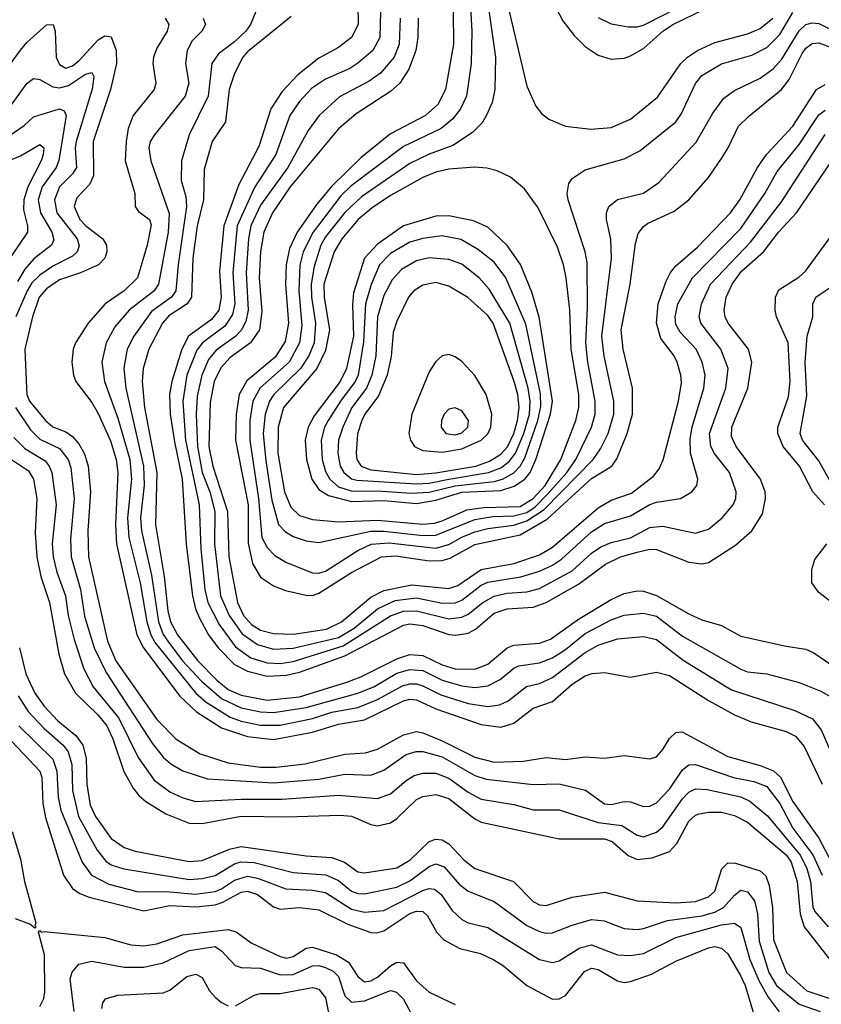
# Model space of a CAD drawing. Header units: inches. Extents: x 884549 to 1028252, y 526810 to 653624.
# Tile 1012 of 1056: x 997268 to 999738, y 634492 to 637525. Entities that reach past the tile are written whole.
import ezdxf

# ---------------------------------------------------------------- set-up
doc = ezdxf.new("R2010")
doc.units = ezdxf.units.IN
doc.header["$MEASUREMENT"] = 0
doc.layers.add('A9693', color=7, linetype='Continuous')

msp = doc.modelspace()

# ---------------------------------------------------------------- linework, layer by layer
at = {"layer": 'A9693', "color": 5}
for points, elevation in [([(998647.7, 637730), (998660.9, 637490), (998659.2, 637390), (998644.3, 637290), (998626.4, 637250), (998601.7, 637218.3), (998566.4, 637190), (998450, 637134.6), (998287.7, 637012.3), (998257.2, 636982.8), (998171.7, 636870), (998141.3, 636810), (998131, 636769), (998127.7, 636690), (998137.1, 636582.9), (998130, 636530), (998097.8, 636470), (998009, 636391), (997985.9, 636350), (997976.6, 636290), (997976.5, 636230), (998003.7, 636050), (998013.7, 635930), (998030, 635898.6), (998054.4, 635874.4), (998090, 635853.3), (998170, 635820.6), (998190, 635820.1), (998210, 635826.3), (998309.8, 635890.2), (998350.9, 635909.1), (998406.4, 635913.6), (998550, 635896.6), (998590, 635907.8), (998630, 635931.1), (998670, 635947.3), (998710, 635957.6), (998790, 635968.3), (998830, 635981), (998884, 636016), (999035.1, 636170), (999057.5, 636202.5), (999081.6, 636250), (999098.6, 636310), (999098.2, 636350), (999068.3, 636488.3), (999061.9, 636550), (999091.4, 636790), (999089.1, 636849.1), (999075.5, 636910), (999075.6, 636930), (999083.5, 636950), (999110, 636971.6), (999190, 636990.8), (999236.8, 637023.2), (999351.8, 637148.2), (999403.3, 637236.7), (999437.1, 637282.9), (999470, 637306.8), (999550, 637345.3), (999590, 637373.6), (999616.1, 637403.9), (999670, 637491), (999690, 637510.4), (999710, 637515.1), (999730, 637513.7), (999790, 637483.6)], 3540), ([(998872.8, 637652.8), (998941.9, 637521.9), (998976.5, 637476.5), (999010, 637442.6), (999050, 637416.2), (999090, 637403.6), (999130, 637406.7), (999150, 637413.9), (999190, 637436.4), (999249.2, 637490), (999280.6, 637510), (999450, 637593.7)], 3620), ([(998763.4, 637603.4), (998830, 637320.3), (998858.3, 637258.2), (998876, 637236), (998898.7, 637218.7), (998950, 637196.6), (999027.9, 637187.9), (999090, 637192.8), (999150, 637219), (999233.1, 637286.9), (999304.6, 637390), (999325.2, 637410), (999356.5, 637430), (999410, 637454.7), (999510, 637481.4), (999550, 637498.3), (999588.9, 637530)], 3580), ([(998310.1, 637569.9), (998311.2, 637510), (998289.7, 637470.3), (998250, 637439.5), (998190, 637406.5), (998124.5, 637355.5), (998076.4, 637303.6), (998041.4, 637250), (998005.1, 637134.9), (997942.9, 637017.1), (997896.6, 636890), (997883.3, 636750), (997888.8, 636670), (997881.2, 636630), (997859, 636601), (997787.9, 636550), (997767.5, 636510), (997736.1, 636410), (997729.6, 636370), (997731.7, 636310), (997744.4, 636224.4), (997768.6, 636110), (997780.9, 635910), (997800.4, 635750), (997809.6, 635710), (997821.6, 635681.6), (997850, 635630), (997879, 635590), (997930, 635538.7), (997970, 635518), (998030, 635502.9), (998090, 635505.2), (998130, 635515.3), (998270, 635565.2), (998450, 635659.6), (998470, 635663.6), (998510, 635659.1), (998590, 635630.8), (998610.9, 635629.1), (998650, 635635.5), (998672.8, 635647.2), (998730, 635696.5), (998770, 635709.8), (998850, 635715.5), (998890, 635729.2), (998990, 635786.1), (999072.5, 635847.5), (999119.2, 635870), (999170, 635884.9), (999210, 635893.4), (999230, 635892.6), (999330, 635853.8), (999370, 635848.8), (999390, 635852.7), (999473.3, 635906.6), (999523.6, 635950), (999556.8, 636003.2), (999566.1, 636050), (999564.5, 636070), (999550.6, 636110), (999475.9, 636210), (999461.4, 636241.4), (999462.5, 636270), (999511.6, 636390), (999524.1, 636470), (999513.5, 636510), (999450.7, 636590), (999441.3, 636610), (999438.9, 636630), (999445, 636670), (999463.2, 636710), (999492.3, 636750), (999559.9, 636810), (999605.5, 636870), (999661.5, 636930), (999770, 637090.7)], 3420), ([(998707.9, 637590), (998734.3, 637410), (998732, 637310), (998723.3, 637270), (998707.5, 637232.5), (998692.4, 637207.6), (998662.9, 637177.1), (998602.6, 637137.4), (998530, 637110.9), (998470, 637082), (998320.8, 636979.2), (998270, 636930.6), (998210, 636855.8), (998195.8, 636830), (998175.4, 636764.6), (998165.9, 636710), (998166.5, 636670), (998179, 636590), (998174.7, 636530), (998159.2, 636490), (998133, 636450), (998051.3, 636370), (998037.6, 636350), (998024.2, 636310), (998018.2, 636250), (998025.9, 636165.9), (998044.4, 636044.4), (998065.5, 635970), (998087, 635947), (998110, 635933.4), (998150, 635919.2), (998190, 635914.3), (998350, 635949.8), (998390, 635949.5), (998510, 635936.1), (998550, 635936.5), (998670, 635985.6), (998725.2, 635994.8), (998790, 635996.4), (998830, 636006.7), (998856.1, 636023.9), (998895.7, 636064.3), (998953.4, 636130), (998981.9, 636170), (999030.2, 636269.8), (999041.3, 636310), (999040.6, 636350), (999018.2, 636470), (999011.9, 636530), (999017, 636637), (999016.7, 636776.7), (999010.3, 636810.3), (998957.9, 636970), (998954.3, 636990), (998960, 637020), (998970, 637035.4), (999010, 637062.6), (999130, 637096.1), (999179.2, 637120.8), (999290, 637210.8), (999306.3, 637233.7), (999350, 637328.5), (999370, 637353.3), (999430, 637389.2), (999524.2, 637415.8), (999570, 637439.9), (999610, 637479.9), (999650, 637547.3)], 3560), ([(997995.1, 637550), (997979.2, 637510), (997965, 637490), (997930, 637456.9), (997880.1, 637419.9), (997859.4, 637390), (997848.1, 637290), (997790.1, 637170), (997766, 637090), (997765.6, 637030), (997780.1, 636980.1), (997782.2, 636950), (997755.9, 636770), (997748.9, 636690), (997735.2, 636670), (997674.3, 636625.7), (997619.5, 636550), (997598.9, 636510), (997588.6, 636451.4), (997595.1, 636390), (997649.3, 636150), (997650.9, 636090.9), (997640.4, 635990), (997643.2, 635950), (997673.7, 635813.7), (997695.9, 635670), (997710, 635630.9), (997723.7, 635610), (997769.8, 635550), (997827.6, 635487.6), (997890, 635434.1), (997950, 635405), (998010, 635392.6), (998050, 635390.4), (998150, 635406.4), (998309.8, 635450.2), (998358.7, 635470), (998430, 635511.6), (998470, 635523.6), (998510, 635519.9), (998570, 635490.3), (998630, 635472.5), (998670, 635468.1), (998710, 635473.3), (998748, 635492), (998790, 635527.4), (998805.6, 635534.4), (998870, 635543.6), (998910, 635559.5), (998950, 635585.1), (999010, 635634.1), (999090, 635676.5), (999130, 635690.7), (999190, 635696.5), (999230, 635687.4), (999310, 635625.8), (999490, 635524), (999510, 635516.1), (999570, 635509.6), (999670, 635483), (999736.5, 635456.5), (999783.8, 635430)], 3360), ([(998379.4, 637550), (998377.7, 637470), (998355.7, 637430), (998310, 637390.8), (998285, 637375), (998210, 637341.6), (998167.1, 637312.9), (998130, 637273.4), (998100.4, 637230), (998056.5, 637110), (997991.7, 637008.3), (997938, 636890), (997924.9, 636744.9), (997930.7, 636650), (997923.2, 636616.8), (997899.6, 636580.4), (997830.8, 636530), (997813.4, 636506.6), (997783.2, 636430), (997770.5, 636350), (997778.6, 636230), (997820.8, 636030), (997825.5, 635894.4), (997838, 635770), (997847.6, 635730), (997882.1, 635662.1), (997933, 635593), (997979.5, 635559.5), (998030, 635543.7), (998070, 635541.9), (998110, 635548.1), (998264.4, 635595.6), (998410, 635688.1), (998450, 635702.8), (998490, 635704.4), (998590, 635679.6), (998630, 635684.5), (998650, 635693.2), (998695.2, 635730), (998730, 635749.3), (998770, 635758.6), (998830, 635762.3), (998870, 635773.2), (998970, 635827.3), (999030, 635881.8), (999058.9, 635901.1), (999090, 635914.7), (999150, 635928.8), (999210, 635960.6), (999250, 635964.3), (999350, 635943.1), (999390, 635955.8), (999432.6, 635990), (999466.7, 636030), (999474.3, 636050), (999475.7, 636070), (999455.1, 636130), (999409, 636189), (999397.7, 636210), (999393.6, 636250), (999444.1, 636390), (999450.7, 636450), (999428.6, 636510), (999366.4, 636590), (999361.9, 636610), (999368.3, 636650), (999396.4, 636710), (999519.9, 636840.1), (999615.7, 636964.3), (999750, 637170.9)], 3440), ([(998603.7, 637550), (998604.4, 637450), (998579.9, 637310), (998556.2, 637263.8), (998518.1, 637230), (998410, 637173.9), (998319.6, 637100.4), (998229, 637011), (998183.6, 636956.4), (998122.9, 636870), (998099.4, 636820.6), (998088.8, 636770), (998086.8, 636710), (998096.4, 636590), (998086.2, 636533.8), (998054.9, 636485.1), (997967.6, 636412.4), (997944.2, 636370), (997934.6, 636310), (997932.7, 636230), (997971.9, 636030), (997972.1, 635912.1), (997985.5, 635850), (998010, 635808), (998050, 635780.5), (998086.4, 635766.4), (998150, 635752.1), (998170, 635751.6), (998190, 635757.9), (998290, 635821.7), (998382.9, 635870), (998427.1, 635872.9), (998530, 635858.1), (998570, 635858.5), (998593.9, 635866.1), (998670, 635908.7), (998810, 635937.8), (998893.4, 635986.6), (999030, 636111.5), (999092, 636150), (999107.7, 636172.3), (999139.2, 636250), (999156, 636310), (999156.1, 636390), (999127.2, 636510), (999121.1, 636570), (999148.5, 636710), (999164.9, 636835.1), (999173.9, 636866.1), (999190, 636888.2), (999202.8, 636897.2), (999284.8, 636935.2), (999330, 636970.1), (999390, 637039.4), (999430, 637097.7), (999451, 637130), (999483.1, 637196.9), (999513.2, 637226.8), (999615.5, 637310), (999638.7, 637341.3), (999678.6, 637421.4), (999690, 637437.5), (999710, 637452.2), (999730, 637453.8), (999890, 637394.6)], 3520), ([(999050, 637532.2), (999090, 637512.6), (999142.9, 637502.9), (999170, 637503.2), (999190, 637508.7), (999297.3, 637562.7)], 3640), ([(997225.1, 637370), (997270, 637431.5), (997290, 637455.2), (997350, 637509.4), (997370.5, 637510.5), (997376.6, 637490), (997379.6, 637410), (997390, 637387.5), (997410, 637375.3), (997430, 637382.9), (997450, 637398.5), (997510, 637463.4), (997530, 637475.6), (997550, 637472.5), (997565.3, 637430), (997566.3, 637390), (997547.5, 637310), (997494.2, 637150), (997495.5, 637044.5), (997482.5, 637017.5), (997443.6, 636976.4), (997435.8, 636950), (997453.4, 636910), (997471.2, 636890), (997524, 636850), (997535.2, 636830), (997535.8, 636810), (997529.6, 636790), (997510.2, 636769.8), (997455.3, 636744.7), (997390, 636723.7), (997350, 636695.8), (997327.8, 636670), (997307.1, 636610), (997283.3, 636510), (997288.3, 636390), (997289.8, 636370), (997297.8, 636350), (997347.1, 636290), (997370, 636271.1), (997410, 636255.7), (997430, 636241.3), (997450, 636218), (997467.2, 636187.2), (997478.2, 636150), (997485.5, 636070), (997477.2, 635950), (997479.3, 635870), (997538.1, 635610), (997564.2, 635550), (997690, 635368.9), (997750, 635308.4), (997823.7, 635263.7), (997910, 635235.1), (998010, 635222.1), (998057.9, 635222.1), (998147, 635233), (998270, 635261.9), (998333.7, 635266.3), (998370, 635277.6), (998450, 635321.8), (998490, 635331.7), (998510, 635328.2), (998570, 635303.3), (998670, 635253.3), (998730, 635237.6), (998819.6, 635240.4), (998890, 635252.2), (998950, 635245.9), (999010, 635254.6), (999070, 635249.6), (999130, 635258.1), (999210, 635248), (999230, 635254.4), (999250, 635276.5), (999270, 635310.2), (999290, 635328.8), (999309.4, 635330.6), (999450, 635255), (999550, 635227.3), (999590.6, 635210.6), (999611.8, 635191.8), (999650, 635116.9), (999730, 635003), (999790, 634890.6)], 3280), ([(997715.7, 637530), (997727.2, 637510), (997722.6, 637490), (997690, 637437.4), (997679.7, 637410), (997678.1, 637390), (997686.9, 637330), (997681.6, 637310), (997617, 637230), (997602, 637190), (997595.8, 637150), (997593.1, 637090), (997622.6, 636990), (997623.2, 636950), (997633.8, 636933.8), (997668, 636910), (997673, 636893), (997661, 636830), (997630.3, 636729.7), (997590.1, 636690), (997530.6, 636649.4), (997479.1, 636590), (997439.8, 636530), (997432.1, 636510), (997428.2, 636470), (997433, 636430), (997441, 636410), (997490, 636345.8), (997510, 636311.9), (997547.2, 636227.2), (997564.6, 636170), (997570.3, 636130), (997562.5, 635970), (997566.3, 635910), (997628.4, 635630), (997648.9, 635590), (997761, 635441), (997812.4, 635392.4), (997890, 635343.7), (997970, 635316.9), (998050, 635307.7), (998170, 635330.3), (998250, 635354.9), (998330, 635368.4), (998450, 635426.3), (998470, 635431.3), (998490, 635429.8), (998550, 635402.1), (998690, 635353.9), (998750, 635345.3), (998790, 635357.7), (998850, 635403.6), (998910, 635425), (998970, 635478.4), (999010, 635504), (999031.3, 635511.3), (999070, 635514.2), (999150, 635499.4), (999230, 635514.8), (999270, 635505), (999390, 635428), (999470, 635383), (999522.2, 635362.2), (999630, 635332.2), (999658, 635318), (999685.5, 635285.5), (999740.7, 635170)], 3320), ([(997832.9, 637530), (997840.6, 637510), (997829.4, 637490), (997799.6, 637460.4), (997784.1, 637430), (997779, 637390), (997789.2, 637330), (997777.6, 637290), (997683.2, 637170), (997670.1, 637150), (997665.8, 637130), (997671.7, 637090), (997728.5, 636928.5), (997725.5, 636870), (997695.3, 636710), (997681.6, 636690), (997605.4, 636630), (997561.1, 636578.9), (997534.3, 636530), (997521.3, 636470), (997529, 636410), (997570, 636297.1), (997606.7, 636170), (997611.8, 636110), (997600.4, 635990), (997604.4, 635930), (997638.9, 635790), (997660, 635670), (997671.8, 635630), (997685.1, 635605.1), (997810, 635450.7), (997842.1, 635422.1), (997916.3, 635376.3), (997950, 635364.1), (998010, 635352.1), (998070, 635351.9), (998170, 635371.9), (998230, 635391.2), (998310, 635406.2), (998370, 635430.5), (998447.1, 635472.9), (998470, 635479.5), (998490, 635479.5), (998510, 635472.9), (998565, 635445), (998650, 635418.8), (998710, 635409.1), (998746, 635414), (998773.4, 635426.6), (998829.2, 635470.8), (998870, 635480.2), (998910, 635498.5), (999010, 635575.5), (999050, 635598), (999110, 635617.2), (999190, 635624.4), (999230, 635615.4), (999312.3, 635552.3), (999460.7, 635460.7), (999656.7, 635396.7), (999710.9, 635370.9), (999737.7, 635337.7), (999793.3, 635210)], 3340), ([(998104.6, 637535.4), (997970, 637425.8), (997955.8, 637410), (997930, 637359.3), (997913.7, 637310), (997901.5, 637210), (997860.5, 637150), (997836.1, 637063.9), (997834.6, 636970), (997814.8, 636890), (997801.5, 636790), (997797.1, 636670), (997783.7, 636650), (997727.6, 636612.3), (997707.7, 636590), (997665.9, 636510), (997647.7, 636450), (997644.6, 636410), (997652, 636330), (997690.8, 636130), (997686.3, 635970), (997713.4, 635810), (997724.1, 635704.1), (997732.9, 635670), (997754.5, 635630), (997816.3, 635550), (997874.8, 635490), (997910, 635461.7), (997950, 635444.1), (998030, 635428.4), (998130, 635439.1), (998275.7, 635484.3), (998319.1, 635500.9), (998430, 635556.3), (998470, 635568.9), (998510, 635566), (998570, 635537.8), (998610, 635525.4), (998670, 635524), (998710, 635539.9), (998770, 635590.4), (998790, 635597.8), (998870, 635604), (998903.3, 635616.7), (998990, 635678.6), (999090, 635738.8), (999130, 635757.6), (999170, 635765.5), (999190, 635764), (999230, 635751.3), (999330, 635694.4), (999370, 635676.5), (999430, 635658.2), (999490, 635626.1), (999630, 635594.7), (999690, 635585.8), (999714.9, 635574.9), (999770, 635536.6)], 3380), ([(998439.9, 637530), (998437, 637450), (998421.5, 637410), (998379.6, 637360.4), (998344.6, 637335.3), (998253, 637287), (998190.1, 637230), (998156.3, 637183.7), (998094.1, 637070), (998010, 636953.2), (997980.4, 636890), (997972.3, 636850), (997965.5, 636745.6), (997971.3, 636630), (997964.6, 636595.5), (997951.5, 636570), (997933.7, 636550), (997873.4, 636506.6), (997850, 636478.6), (997828.7, 636430), (997814.8, 636365.2), (997811.2, 636308.8), (997815.5, 636210), (997830, 636130.1), (997853.2, 636070), (997868.7, 636010), (997867.7, 635910), (997886.8, 635750), (997912.8, 635690), (997952.9, 635632.9), (998000.6, 635600.6), (998050, 635586.1), (998110, 635589), (998250, 635621.5), (998298.4, 635650), (998370, 635710), (998424.6, 635735.4), (998490, 635744.2), (998570, 635728), (998610, 635728.8), (998630, 635737.2), (998690, 635782.7), (998710, 635792.1), (998811.8, 635808.2), (998870, 635826.1), (998910, 635844.3), (998937.3, 635862.7), (999030, 635946.8), (999070, 635973.1), (999150, 635996.2), (999210, 636031.9), (999230, 636038.8), (999304.2, 636050), (999339.3, 636070), (999354.1, 636090), (999357.1, 636110), (999334.7, 636190), (999333.7, 636233.7), (999339.9, 636270), (999375.4, 636390), (999380.3, 636430), (999371, 636470), (999352, 636510), (999302.8, 636562.8), (999290, 636586.3), (999287.1, 636610), (999296, 636650), (999340.7, 636730), (999490, 636882), (999563.4, 636990), (999602.1, 637057.9), (999670, 637140.7), (999730, 637232.1), (999750, 637246.2)], 3460), ([(998495.2, 637530), (998495, 637470), (998488.7, 637430), (998467.3, 637372.7), (998438.8, 637330), (998410, 637303.9), (998304.5, 637235.5), (998250, 637189), (998101.2, 637010), (998046.4, 636930), (998019.8, 636870), (998009.5, 636810.5), (998005.8, 636730), (998014, 636626), (998006.5, 636570), (997978.6, 636530), (997916, 636484), (997887.5, 636452.5), (997867, 636410), (997854.5, 636345.5), (997851, 636210), (997862.8, 636150), (997907.9, 636010), (997911.9, 635870), (997938.8, 635730), (997957.4, 635690), (997981.9, 635661.9), (998010, 635644.3), (998050, 635634.4), (998111.8, 635631.8), (998212.7, 635647.3), (998259.5, 635670), (998350, 635746.2), (998390, 635767), (998476.1, 635783.9), (998590, 635772.6), (998617.8, 635782.2), (998690, 635830.9), (998790, 635849.4), (998870, 635876.2), (998910, 635900.2), (999050, 636021.2), (999090, 636044.4), (999153.2, 636066.8), (999221.2, 636118.8), (999238.7, 636141.3), (999250.7, 636169.3), (999297.7, 636350), (999306.7, 636406.7), (999305.2, 636430), (999294, 636470), (999284.4, 636490), (999243.3, 636543.3), (999229.7, 636589.7), (999235, 636650), (999260.3, 636719.7), (999273.4, 636746.6), (999290, 636766.8), (999356, 636824), (999457.6, 636930), (999486.8, 636970), (999541.6, 637070), (999568.9, 637110), (999650, 637197), (999723.4, 637310), (999750, 637325.2)], 3480), ([(997218.5, 637230), (997290, 637328.6), (997310, 637343.9), (997330, 637341.3), (997370, 637318.6), (997390, 637315.1), (997418, 637322), (997470, 637357.7), (997490, 637362), (997496, 637350), (997491.5, 637311.5), (997441.7, 637150), (997438.8, 637130), (997442.4, 637070), (997430.5, 637050), (997390.4, 637010), (997374.9, 636970), (997382.4, 636930), (997444.3, 636850), (997451.3, 636828.7), (997445.2, 636810), (997430, 636796.8), (997370, 636766.1), (997330, 636738.5), (997305.5, 636714.5), (997290.3, 636690), (997256.2, 636610)], 3260), ([(997221.6, 637158.4), (997281.1, 637198.9), (997310, 637226.2), (997390.5, 637250), (997404.3, 637244.3), (997411, 637230), (997388.5, 637091.5), (997379.8, 637070), (997337, 637010), (997324.9, 636970), (997331.6, 636930), (997366.9, 636870), (997372.7, 636847.3), (997365.8, 636830), (997311.2, 636788.8), (997283.4, 636756.5), (997261, 636719)], 3240), ([(997230, 637089.3), (997270, 637105.9), (997330, 637141), (997342, 637130), (997339.9, 637110), (997334, 637090), (997292.4, 637010), (997280.1, 636970), (997279.5, 636939.5), (997292, 636890), (997292, 636870), (997242.8, 636797.2)], 3220), ([(999747.3, 636030), (999712.1, 636070), (999670.7, 636150), (999620.8, 636210), (999603.7, 636250), (999604, 636270), (999636.8, 636363.2), (999641.7, 636410), (999635.6, 636530), (999599.4, 636610), (999596, 636630), (999596.4, 636670), (999607.1, 636692.9), (999668.5, 636731.5), (999689.3, 636750), (999770, 636861.5)], 3380), ([(1000000, 635652.5), (999990, 635661.7), (999936.8, 635696.8), (999849, 635769), (999833.9, 635790), (999826.8, 635810), (999827.4, 635850), (999845.1, 635910), (999817.2, 636010), (999730, 636165.6), (999680.1, 636230), (999672.5, 636250), (999693.8, 636366.2), (999688.3, 636470), (999694.8, 636550), (999711.8, 636610), (999711.3, 636650), (999721.4, 636670), (999810, 636731), (999830, 636725.6), (999858.9, 636690), (999890, 636673.5), (999970, 636654.6), (1000000, 636651.9)], 3360), ([(997254.6, 636330), (997301.2, 636261.2), (997330, 636233.2), (997390, 636203.6), (997417.5, 636170), (997424.9, 636144.9), (997435.9, 636050), (997424.6, 635924.6), (997426.7, 635870), (997454.9, 635770), (997467.8, 635687.8), (997497.2, 635590), (997534, 635514), (997676, 635296), (997710, 635252.7), (997733, 635233), (997770, 635211.4), (997846.5, 635186.5), (998050, 635173.8), (998190, 635184.9), (998270, 635201.1), (998350, 635198), (998390, 635213.1), (998458.9, 635261.1), (998489.7, 635270.3), (998510, 635270.4), (998570, 635254.4), (998670, 635196.7), (998704.9, 635184.9), (998850, 635168.9), (998930, 635170.5), (999010.9, 635150.9), (999070, 635109.6), (999090, 635107.5), (999130, 635116.6), (999150, 635115.6), (999190, 635101.5), (999210, 635102.1), (999230, 635112.5), (999270, 635154.9), (999310, 635214.4), (999330, 635229.7), (999350, 635230.8), (999467.5, 635190), (999530, 635178.5), (999570, 635162.8), (999610, 635110.8), (999650, 635034.7), (999711.7, 634951.7), (999740.6, 634890)], 3260), ([(997250, 636237.6), (997283.7, 636203.7), (997346.1, 636166.1), (997359, 636150), (997366.8, 636130), (997380.6, 636030), (997368.2, 635910), (997371.2, 635870), (997382.6, 635822.6), (997408.5, 635750), (997417.5, 635690), (997435.8, 635615.8), (997465.4, 635525.4), (997493.9, 635470), (997573.4, 635373.4), (997632.4, 635252.4), (997682.5, 635182.5), (997730, 635146.1), (997770, 635127.3), (997810, 635116.2), (997950, 635123.8), (998076.4, 635123.5), (998250, 635135.9), (998370, 635125.6), (998410, 635139.6), (998458.4, 635181.6), (998483.6, 635196.4), (998510, 635203.8), (998550, 635203.5), (998590, 635188.6), (998650, 635144.8), (998690, 635123.8), (998790, 635107.4), (998850, 635090.8), (998930, 635090.5), (999050, 635051.7), (999122.8, 635042.8), (999170, 635012.3), (999190, 635007.9), (999230, 635022.4), (999250, 635038.7), (999310, 635124.7), (999330, 635145.1), (999350, 635155.3), (999386.3, 635153.7), (999490, 635131.2), (999518, 635118), (999572.2, 635072.2), (999674.2, 634950), (999693, 634910), (999704.5, 634870), (999712, 634792), (999717.8, 634777.8), (999758.9, 634730)], 3240), ([(997230, 636178.5), (997295.3, 636135.3), (997309.8, 636110), (997320.4, 636050), (997315.5, 635944.5), (997320.7, 635870), (997332.5, 635810), (997359.5, 635730), (997388.6, 635570), (997406.2, 635510), (997439.9, 635450), (997510, 635382.5), (997535.8, 635350), (997554.9, 635310), (997588.4, 635208.4), (997617.1, 635157.1), (997635, 635135), (997656.4, 635116.4), (997718, 635078), (997790, 635049.4), (997830, 635049.2), (997950, 635071.1), (998090, 635069.2), (998254.8, 635074.8), (998290, 635071), (998350, 635046), (998370, 635041.9), (998410, 635050.5), (998430, 635063.7), (998490, 635123.1), (998510, 635132.3), (998550, 635137.7), (998590, 635125.9), (998670, 635063.2), (998690, 635052.9), (998930, 635001.6), (999070, 635001.7), (999093.6, 634993.6), (999142.5, 634950), (999170, 634937.4), (999217.2, 634942.8), (999270, 634962.8), (999293.2, 634986.8), (999330, 635055.9), (999350, 635073.9), (999361.7, 635078.3), (999390, 635084.1), (999430, 635083.4), (999470, 635073), (999510, 635052.7), (999630, 634952.1), (999644.9, 634930), (999663.8, 634870), (999672.9, 634770), (999684.7, 634730), (999770, 634621.6)], 3220), ([(999781, 635721), (999730, 635759.9), (999709, 635790), (999708.6, 635831.4), (999717.6, 635862.4), (999754.8, 635910)], 3380), ([(997267.6, 635590), (997286.9, 635510), (997314.3, 635450), (997342.7, 635410), (997385, 635365), (997440.2, 635320.2), (997462.2, 635290), (997472.7, 635250), (997474.9, 635170), (997484.9, 635104.9), (997501.6, 635070), (997550, 635002.5), (997590, 634974.4), (997623.2, 634963.2), (997790, 634931.5), (997830, 634935), (997914.1, 634970), (997950, 634977.4), (998150, 634948.6), (998230, 634944), (998269.1, 634929.1), (998310, 634900.1), (998330, 634896.3), (998430, 634912.6), (998470, 634935.5), (998530, 634993.1), (998550, 635000.1), (998570, 634997.9), (998590, 634985.8), (998636.3, 634936.3), (998670, 634910.5), (998789.7, 634869.7), (998850, 634808.7), (998870, 634798.5), (998890, 634795.9), (998970, 634821.6), (999070, 634837.6), (999170.8, 634810.8), (999290, 634804.3), (999350, 634808.5), (999390, 634822.8), (999410, 634840.4), (999431, 634909), (999450, 634927.5), (999473.7, 634926.3), (999550, 634903.1), (999567.2, 634887.2), (999577.6, 634857.6), (999587.7, 634790), (999590.9, 634690), (999631.1, 634590), (999693.1, 634533.1), (999770, 634507)], 3180), ([(997121, 635430), (997329.4, 635210), (997335.9, 635190), (997339.4, 635110), (997347.5, 635067.5), (997402.6, 634890), (997430, 634848), (997452.6, 634832.6), (997482.1, 634822.1), (997650, 634779.8), (997730, 634796.3), (997810, 634791.8), (997870, 634798), (997894, 634806), (997950, 634836.9), (997970, 634840.3), (998000.6, 634830), (998050, 634792), (998070, 634784.5), (998130.1, 634790.1), (998190, 634782.9), (998278.5, 634738.5), (998350, 634713.2), (998368.1, 634711.9), (998390, 634718.1), (998470, 634771.3), (998490, 634778.4), (998510, 634777.5), (998524.4, 634764.4), (998552.9, 634712.9), (998575, 634690), (998623.7, 634663.7), (998688.1, 634648.1), (998728.7, 634628.7), (998758.3, 634610), (998830, 634549.1), (998910, 634507.7), (998930, 634508.9), (998950, 634518.9), (999007.7, 634592.3), (999030, 634602.8), (999050, 634598.6), (999110, 634563.5), (999130, 634559.2), (999150, 634562.2), (999215, 634585), (999290, 634624.6), (999390, 634665.3), (999410, 634669.6), (999430, 634665.1), (999450, 634647.4), (999490, 634578.1), (999503.5, 634550), (999530, 634460.6)], 3120), ([(997262.5, 635442.5), (997294.2, 635394.2), (997342.1, 635342.1), (997401.9, 635290), (997417.5, 635270), (997427.9, 635230), (997430.9, 635150), (997448.7, 635070), (997506.1, 634966.1), (997532.7, 634932.7), (997550, 634920.9), (997588.6, 634908.6), (997790, 634876.5), (997830, 634879.1), (997870, 634888.7), (997930, 634924.9), (997949.6, 634930.4), (997990, 634928.3), (998110, 634898), (998210.7, 634890.7), (998250, 634872.7), (998290, 634839.9), (998310, 634832.7), (998330, 634832.1), (998430, 634852.1), (998470, 634871.8), (998530, 634916), (998550, 634924.6), (998575.4, 634915.4), (998622.3, 634862.3), (998650, 634840.5), (998730, 634808.3), (998830, 634734.3), (998870, 634715.7), (998890, 634711.3), (998910, 634711.8), (998970, 634735.9), (999030, 634753.3), (999069, 634749), (999130, 634725.5), (999170, 634722.2), (999190, 634725.3), (999264.4, 634750), (999370, 634764.2), (999410, 634775.8), (999436.2, 634790), (999470, 634827.7), (999490, 634842.9), (999510, 634838.1), (999532.3, 634810), (999540.9, 634770), (999546.3, 634686.3), (999576.6, 634590), (999599.8, 634550), (999670, 634492.3), (999734.1, 634470)], 3160), ([(997265.4, 635350), (997370, 635247.3), (997382.3, 635210), (997386.5, 635130), (997394.7, 635090), (997460.4, 634930), (997489.1, 634889.1), (997542, 634862), (997630, 634839.4), (997730, 634838.6), (997808.7, 634831.3), (997870, 634839.2), (997890, 634847.3), (997930, 634874.5), (997970, 634886.2), (998000.1, 634880.1), (998087.6, 634847.6), (998170, 634843.3), (998210, 634835.9), (998290, 634784.9), (998330, 634775.5), (998390, 634780.2), (998510, 634841.8), (998530, 634848.1), (998546.4, 634846.4), (998566.5, 634830), (998600.3, 634780.3), (998630, 634753.1), (998650, 634742.8), (998710, 634727.9), (998870, 634629.6), (998910, 634620.4), (998930, 634625.5), (998994.3, 634665.7), (999030, 634675), (999110, 634644.4), (999150, 634642.2), (999190, 634647.9), (999290, 634697.4), (999430, 634736.9), (999470, 634741.8), (999490, 634728.3), (999517.8, 634630), (999545, 634565), (999573.8, 634513.8), (999608.5, 634468.5)], 3140), ([(997244.4, 635024.4), (997270, 634939), (997282.1, 634870), (997317.4, 634742.6), (997314.6, 634734.6), (997318.8, 634730), (997314, 634726), (997298.5, 634738.5), (997254.5, 634754.5)], 3080), ([(997330, 634485), (997342.4, 634510), (997345.4, 634530), (997344.2, 634644.2), (997326, 634714), (997330, 634718.8), (997333.8, 634713.8), (997343.6, 634716.4), (997530, 634697.5), (997610, 634675.1), (997650, 634671.3), (997690, 634678.2), (997770, 634705.4), (997910, 634722.4), (997935, 634715), (997980.8, 634680.8), (998070, 634639.1), (998090, 634634.1), (998110, 634638.7), (998150, 634664.3), (998170, 634667.7), (998244.2, 634644.2), (998281, 634621), (998310, 634577.5), (998330, 634561.4), (998350, 634563.6), (998370, 634574.8), (998410, 634610.6), (998430, 634621.9), (998450, 634619.2), (998490, 634563.8), (998529, 634529), (998610, 634490.6)], 3080), ([(997435.5, 634470), (997423.7, 634570), (997428.9, 634591.1), (997450, 634615.3), (997490, 634624.2), (997590, 634605.6), (997650, 634606.3), (997710, 634619.5), (997790, 634657.5), (997869.7, 634669.7), (997890, 634656.2), (997931.2, 634611.2), (997950, 634605.3), (998010, 634602.7), (998070, 634582), (998110, 634583.4), (998170, 634610.3), (998190, 634610.9), (998210, 634604.9), (998233.4, 634593.4), (998250, 634577.4), (998270, 634518), (998290, 634497.9), (998330, 634502.4), (998410, 634534.2), (998429.2, 634529.2), (998450, 634507.8), (998490, 634432.9)], 3060), ([(997520.8, 634479.2), (997523.9, 634496.1), (997531.7, 634508.3), (997570, 634519.4), (997710, 634527.5), (997730, 634535.6), (997782.9, 634577.1), (997810, 634584.7), (997830, 634574.3), (997853.1, 634533.1), (997870, 634513.4), (997890, 634496.8), (997910, 634487.4)], 3040), ([(997932.7, 634487.3), (997990, 634519.9), (998010, 634525.2), (998070, 634525), (998170, 634543.1), (998190, 634538), (998210, 634511.1), (998226.7, 634430)], 3040)]:
    msp.add_lwpolyline(points, dxfattribs=dict(at, elevation=elevation))
for points, elevation in [([(998670, 637070.4), (998590, 637064.3), (998550, 637055.4), (998510, 637038.7), (998410, 636983.6), (998354.3, 636945.7), (998310.7, 636909.3), (998259.9, 636850), (998237.1, 636810), (998205.4, 636710), (998206.4, 636670), (998222.2, 636570), (998210, 636505.6), (998183.6, 636450), (998080.3, 636330), (998063.8, 636270), (998063.2, 636190), (998084, 636070), (998103.4, 636023.4), (998130, 635997.1), (998170, 635984.9), (998250, 635978), (998370, 635983.6), (998510, 635970.9), (998545.9, 635974.1), (998570, 635981.5), (998645.4, 636014.6), (998697.6, 636022.4), (998810, 636025.4), (998850, 636049.7), (998886.5, 636090), (998935.1, 636170), (998981.1, 636290), (998991.2, 636330), (998990.8, 636370), (998966.9, 636510), (998963, 636630), (998951.6, 636730), (998943.5, 636770), (998924.5, 636824.5), (998865.1, 636945.1), (998823.5, 637003.5), (998780.3, 637040.3), (998739.3, 637059.3), (998707.7, 637067.7)], 3580), ([(998590, 636921.3), (998550, 636919.8), (998450, 636889.9), (998370, 636833.6), (998330.1, 636790), (998296.6, 636683.4), (998293.5, 636646.5), (998296.6, 636550), (998274.7, 636450), (998254.9, 636410), (998175, 636305), (998156.9, 636270), (998147.3, 636230), (998151.2, 636170), (998167.7, 636110), (998190, 636077.3), (998219.3, 636059.3), (998290, 636041.1), (998390, 636043.7), (998490, 636034.8), (998550, 636044.5), (998630, 636069.5), (998750, 636074.8), (998791.9, 636088.1), (998824.5, 636110), (998840.5, 636130), (998858.2, 636170), (998903.7, 636310), (998909.4, 636350), (998868.6, 636608.6), (998846.1, 636686.1), (998810.8, 636770.8), (998770, 636829.4), (998710, 636885.5), (998665.9, 636905.9)], 3620), ([(998570, 636859.1), (998510, 636850.5), (998470, 636839.4), (998410, 636804.4), (998376.8, 636770), (998350.8, 636709.2), (998333.2, 636650), (998327.3, 636532.7), (998310.9, 636430), (998301.3, 636410), (998256, 636350), (998218, 636290), (998207.2, 636270), (998196.3, 636230), (998199.4, 636170), (998210, 636132.9), (998223, 636110), (998250, 636086.4), (998292.6, 636072.6), (998370, 636073.2), (998474.1, 636065.9), (998530, 636069.3), (998610, 636089.3), (998730, 636102.3), (998755.9, 636110), (998790.7, 636129.3), (998810.4, 636149.6), (998824.5, 636175.5), (998864.5, 636290), (998873.7, 636333.6), (998872.2, 636372.2), (998827.4, 636587.4), (998765.4, 636730), (998730, 636778), (998678.5, 636818.5), (998627.4, 636847.4)], 3640), ([(998530, 636791.6), (998490, 636781.8), (998444.7, 636755.3), (998415.9, 636724.1), (998390, 636675.7), (998370, 636610), (998365.2, 636490), (998353.3, 636430), (998336.6, 636390), (998291.1, 636330), (998263.1, 636270), (998250, 636229.9), (998247.7, 636190), (998255.5, 636150), (998266.5, 636130), (998290, 636110.9), (998306.5, 636106.5), (998490, 636095.3), (998530, 636097.7), (998590, 636109.1), (998712.6, 636130), (998750, 636144.5), (998776, 636164), (998795.3, 636190), (998820.9, 636250), (998838.2, 636310), (998840.8, 636350), (998834.1, 636390), (998778.4, 636590), (998714.7, 636694.7), (998683.4, 636730), (998630, 636771.6), (998590, 636786.8)], 3660), ([(998550, 636715.3), (998510, 636707.3), (998482.4, 636690), (998466, 636670), (998430, 636596.8), (998418.6, 636561.4), (998412.3, 636487.7), (998400.2, 636430), (998373.5, 636366.5), (998331.2, 636310), (998321.7, 636290), (998309.1, 636249.1), (998304.2, 636190), (998306.7, 636170), (998320.1, 636150), (998350, 636138.2), (998490, 636123.8), (998550, 636129.3), (998673.8, 636150), (998715.4, 636164.6), (998750, 636186.3), (998770.4, 636209.6), (998790.2, 636249.8), (998802, 636290), (998806.5, 636330), (998802.3, 636370), (998791.3, 636410), (998727.2, 636590), (998710, 636614), (998649.1, 636669.1), (998590, 636704.1)], 3680), ([(998590, 636493.5), (998570, 636489), (998550, 636472.5), (998530, 636440.3), (998475.6, 636310), (998466.8, 636250), (998471.6, 636230), (998484.8, 636210), (998510, 636197.5), (998570, 636192.6), (998630, 636203.4), (998690, 636229.6), (998710, 636249.1), (998719.8, 636270), (998722.3, 636310), (998705.2, 636370), (998670, 636429.3), (998630, 636472.1), (998610, 636486.6)], 3720), ([(998610, 636329.8), (998590, 636325.7), (998576.1, 636310), (998567.2, 636290), (998566.4, 636270), (998580.9, 636250), (998610, 636246.5), (998630, 636252.4), (998648.3, 636270), (998650.4, 636290), (998630, 636320.4)], 3740)]:
    msp.add_lwpolyline(points, close=True, dxfattribs=dict(at, elevation=elevation))

doc.saveas('drawing.dxf')
